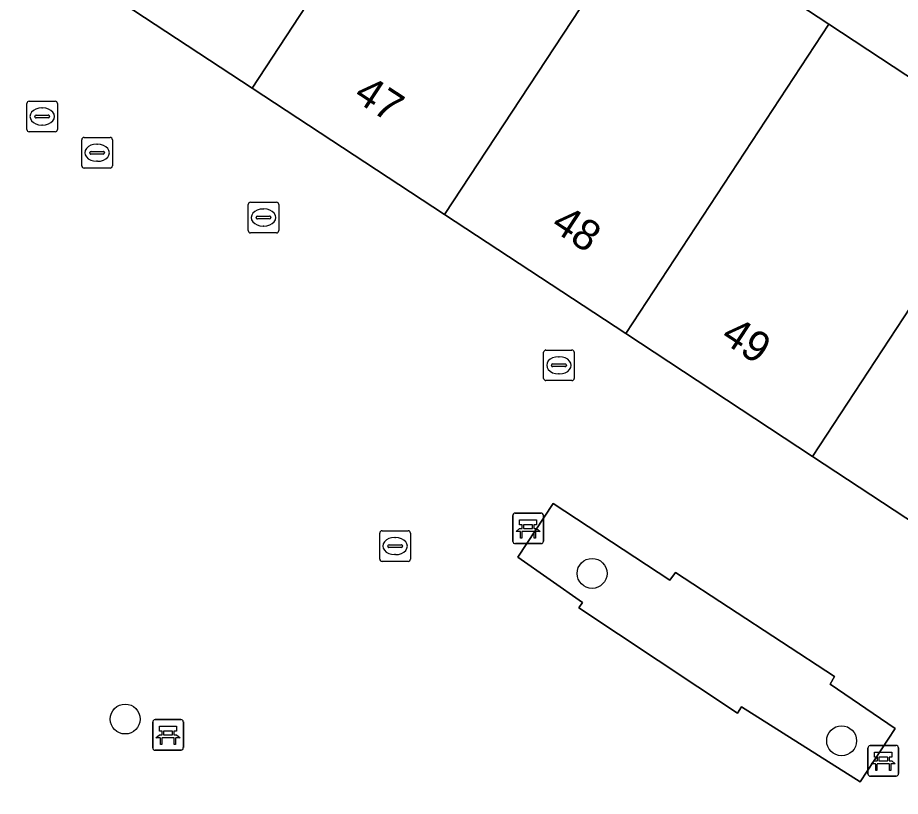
# Model space of a CAD drawing. Extents: x 159279 to 160377, y 384531 to 385888.
# Drawn here: x 159646.49 to 159675.36, y 385120.91 to 385146.36 of the extents above; entities that cross this region are included whole.
import ezdxf

# ---------------------------------------------------------------- set-up
doc = ezdxf.new("R2010")
doc.units = 0
for name, color, linetype in [('IMGEO_Bank', 7, 'Continuous'), ('IMGEO_Boom', 7, 'Continuous'), ('IMGEO_Erf', 7, 'Continuous'), ('IMGEO_Groenvoorziening', 7, 'Continuous'), ('IMGEO_Kolk', 7, 'Continuous'), ('IMGEO_Pand', 7, 'Continuous'), ('IMGEO_Pand_nummerreeks', 7, 'Continuous'), ('IMGEO_Rioolput', 7, 'Continuous'), ('IMGEO_Voetpad_open', 7, 'Continuous')]:
    doc.layers.add(name, color=color, linetype=linetype)

msp = doc.modelspace()

# ---------------------------------------------------------------- linework, layer by layer
at = {"layer": 'IMGEO_Bank'}
for p, q in [((159662.687, 385129.243), (159662.687, 385130.084)), ((159662.687, 385130.084), (159662.687, 385129.243)), ((159662.762, 385130.168), (159663.603, 385130.168)), ((159663.603, 385130.168), (159662.762, 385130.168)), ((159663.687, 385130.093), (159663.687, 385129.252)), ((159663.687, 385129.252), (159663.687, 385130.093)), ((159662.996, 385129.674), (159662.996, 385129.78)), ((159663.04, 385129.78), (159663.04, 385129.674)), ((159663.328, 385129.786), (159663.046, 385129.786)), ((159663.334, 385129.674), (159663.334, 385129.78)), ((159663.378, 385129.78), (159663.378, 385129.674)), ((159663.384, 385129.566), (159662.991, 385129.566)), ((159663.046, 385129.668), (159663.328, 385129.668)), ((159663.612, 385129.168), (159662.771, 385129.168)), ((159662.771, 385129.168), (159663.612, 385129.168)), ((159650.985, 385123.419), (159651.826, 385123.419)), ((159651.826, 385123.419), (159650.985, 385123.419)), ((159650.91, 385122.494), (159650.91, 385123.335)), ((159650.91, 385123.335), (159650.91, 385122.494)), ((159651.91, 385123.344), (159651.91, 385122.503)), ((159651.91, 385122.503), (159651.91, 385123.344)), ((159651.607, 385122.817), (159651.214, 385122.817)), ((159651.219, 385122.925), (159651.219, 385123.031)), ((159651.263, 385123.031), (159651.263, 385122.925)), ((159651.551, 385123.037), (159651.269, 385123.037)), ((159651.269, 385122.919), (159651.551, 385122.919)), ((159651.557, 385122.925), (159651.557, 385123.031)), ((159651.601, 385123.031), (159651.601, 385122.925)), ((159674.378, 385122.57), (159675.219, 385122.57)), ((159675.219, 385122.57), (159674.378, 385122.57)), ((159651.835, 385122.419), (159650.994, 385122.419)), ((159650.994, 385122.419), (159651.835, 385122.419)), ((159674.303, 385121.645), (159674.303, 385122.486)), ((159674.303, 385122.486), (159674.303, 385121.645)), ((159675.303, 385122.495), (159675.303, 385121.654)), ((159675.303, 385121.654), (159675.303, 385122.495)), ((159675, 385121.968), (159674.607, 385121.968)), ((159674.612, 385122.076), (159674.612, 385122.182)), ((159674.656, 385122.182), (159674.656, 385122.076)), ((159674.944, 385122.188), (159674.662, 385122.188)), ((159674.662, 385122.07), (159674.944, 385122.07)), ((159674.95, 385122.076), (159674.95, 385122.182)), ((159674.994, 385122.182), (159674.994, 385122.076)), ((159675.228, 385121.57), (159674.387, 385121.57)), ((159674.387, 385121.57), (159675.228, 385121.57))]:
    msp.add_line(p, q, dxfattribs=at)
for points in [[(159662.99, 385129.786), (159662.904, 385129.786), (159662.904, 385129.947), (159663.467, 385129.947), (159663.467, 385129.786), (159663.384, 385129.786)], [(159662.934, 385129.566), (159662.792, 385129.566), (159662.904, 385129.668), (159662.99, 385129.668)], [(159662.984, 385129.559), (159662.984, 385129.352), (159662.941, 385129.352), (159662.941, 385129.559)], [(159663.384, 385129.668), (159663.467, 385129.668), (159663.579, 385129.566), (159663.44, 385129.566)], [(159663.434, 385129.559), (159663.434, 385129.352), (159663.39, 385129.352), (159663.39, 385129.559)], [(159651.213, 385123.037), (159651.127, 385123.037), (159651.127, 385123.198), (159651.69, 385123.198), (159651.69, 385123.037), (159651.607, 385123.037)], [(159651.157, 385122.817), (159651.015, 385122.817), (159651.127, 385122.919), (159651.213, 385122.919)], [(159651.207, 385122.81), (159651.207, 385122.603), (159651.164, 385122.603), (159651.164, 385122.81)], [(159651.607, 385122.919), (159651.69, 385122.919), (159651.802, 385122.817), (159651.663, 385122.817)], [(159651.657, 385122.81), (159651.657, 385122.603), (159651.613, 385122.603), (159651.613, 385122.81)], [(159674.606, 385122.188), (159674.52, 385122.188), (159674.52, 385122.349), (159675.083, 385122.349), (159675.083, 385122.188), (159675, 385122.188)], [(159674.55, 385121.968), (159674.408, 385121.968), (159674.52, 385122.07), (159674.606, 385122.07)], [(159674.6, 385121.961), (159674.6, 385121.754), (159674.557, 385121.754), (159674.557, 385121.961)], [(159675, 385122.07), (159675.083, 385122.07), (159675.195, 385121.968), (159675.056, 385121.968)], [(159675.05, 385121.961), (159675.05, 385121.754), (159675.006, 385121.754), (159675.006, 385121.961)]]:
    msp.add_lwpolyline(points, dxfattribs=at)
for centre, radius, start, end in [((159662.765, 385130.09), 0.0779, 92.4484, 184.2845), ((159662.765, 385130.09), 0.0779, 92.4484, 184.2845), ((159663.609, 385130.09), 0.0779, 2.4484, 94.2845), ((159663.609, 385130.09), 0.0779, 2.4484, 94.2845), ((159662.989, 385129.779), 0.00671, 2.8957, 87.1043), ((159663.046, 385129.779), 0.00671, 92.8957, 177.1043), ((159663.328, 385129.779), 0.00671, 2.8957, 87.1043), ((159663.385, 385129.779), 0.00671, 92.8957, 177.1043), ((159662.934, 385129.559), 0.00671, 2.8957, 87.1043), ((159662.991, 385129.559), 0.00671, 92.8957, 177.1043), ((159662.989, 385129.675), 0.00671, 272.8957, 357.1043), ((159663.046, 385129.675), 0.00671, 182.8957, 267.1043), ((159663.328, 385129.675), 0.00671, 272.8957, 357.1043), ((159663.385, 385129.675), 0.00671, 182.8957, 267.1043), ((159663.383, 385129.559), 0.00671, 2.8957, 87.1043), ((159663.44, 385129.559), 0.00671, 92.8957, 177.1043), ((159662.765, 385129.246), 0.0779, 182.4484, 274.2845), ((159662.765, 385129.246), 0.0779, 182.4484, 274.2845), ((159663.609, 385129.246), 0.0779, 272.4484, 4.2845), ((159663.609, 385129.246), 0.0779, 272.4484, 4.2845), ((159650.988, 385123.341), 0.0779, 92.4484, 184.2845), ((159650.988, 385123.341), 0.0779, 92.4484, 184.2845), ((159651.832, 385123.341), 0.0779, 2.4484, 94.2845), ((159651.832, 385123.341), 0.0779, 2.4484, 94.2845), ((159651.157, 385122.81), 0.00671, 2.8957, 87.1043), ((159651.214, 385122.81), 0.00671, 92.8957, 177.1043), ((159651.212, 385123.03), 0.00671, 2.8957, 87.1043), ((159651.212, 385122.926), 0.00671, 272.8957, 357.1043), ((159651.269, 385123.03), 0.00671, 92.8957, 177.1043), ((159651.269, 385122.926), 0.00671, 182.8957, 267.1043), ((159651.551, 385123.03), 0.00671, 2.8957, 87.1043), ((159651.551, 385122.926), 0.00671, 272.8957, 357.1043), ((159651.608, 385123.03), 0.00671, 92.8957, 177.1043), ((159651.608, 385122.926), 0.00671, 182.8957, 267.1043), ((159651.606, 385122.81), 0.00671, 2.8957, 87.1043), ((159651.663, 385122.81), 0.00671, 92.8957, 177.1043), ((159674.381, 385122.492), 0.0779, 92.4484, 184.2845), ((159674.381, 385122.492), 0.0779, 92.4484, 184.2845), ((159675.225, 385122.492), 0.0779, 2.4484, 94.2845), ((159675.225, 385122.492), 0.0779, 2.4484, 94.2845), ((159650.988, 385122.497), 0.0779, 182.4484, 274.2845), ((159650.988, 385122.497), 0.0779, 182.4484, 274.2845), ((159651.832, 385122.497), 0.0779, 272.4484, 4.2845), ((159651.832, 385122.497), 0.0779, 272.4484, 4.2845), ((159674.55, 385121.961), 0.00671, 2.8957, 87.1043), ((159674.607, 385121.961), 0.00671, 92.8957, 177.1043), ((159674.605, 385122.181), 0.00671, 2.8957, 87.1043), ((159674.605, 385122.077), 0.00671, 272.8957, 357.1043), ((159674.662, 385122.181), 0.00671, 92.8957, 177.1043), ((159674.662, 385122.077), 0.00671, 182.8957, 267.1043), ((159674.944, 385122.181), 0.00671, 2.8957, 87.1043), ((159674.944, 385122.077), 0.00671, 272.8957, 357.1043), ((159675.001, 385122.181), 0.00671, 92.8957, 177.1043), ((159675.001, 385122.077), 0.00671, 182.8957, 267.1043), ((159674.999, 385121.961), 0.00671, 2.8957, 87.1043), ((159675.056, 385121.961), 0.00671, 92.8957, 177.1043), ((159674.381, 385121.648), 0.0779, 182.4484, 274.2845), ((159674.381, 385121.648), 0.0779, 182.4484, 274.2845), ((159675.225, 385121.648), 0.0779, 272.4484, 4.2845), ((159675.225, 385121.648), 0.0779, 272.4484, 4.2845)]:
    msp.add_arc(centre, radius, start, end, dxfattribs=at)
at = {"layer": 'IMGEO_Boom'}
for centre in [(159665.28, 385128.196), (159650.008, 385123.436), (159673.443, 385122.726)]:
    msp.add_circle(centre, 0.489, dxfattribs=at)
at = {"layer": 'IMGEO_Erf'}
msp.add_lwpolyline([(159644.544, 385163.877), (159652.256, 385158.842), (159649.164, 385154.106), (159646.071, 385149.369), (159654.163, 385144.055), (159660.378, 385153.538), (159662.025, 385152.458), (159663.945, 385155.433), (159668.817, 385152.24), (159667.294, 385149.917), (159673.023, 385146.148), (159678.92, 385142.268), (159682.025, 385146.988), (159686.941, 385143.753), (159691.858, 385140.519), (159696.774, 385137.284), (159701.691, 385134.05), (159706.607, 385130.815)], dxfattribs=at)
at = {"layer": 'IMGEO_Groenvoorziening'}
msp.add_lwpolyline([(159674.051, 385121.388), (159675.193, 385123.125), (159673.065, 385124.581), (159673.212, 385124.822), (159668.004, 385128.223), (159667.825, 385127.97), (159664.005, 385130.476), (159662.851, 385128.722), (159664.963, 385127.247), (159664.843, 385127.069), (159670.037, 385123.628), (159670.167, 385123.84)], close=True, dxfattribs=at)
at = {"layer": 'IMGEO_Kolk'}
for p, q in [((159663.696, 385134.571), (159663.696, 385135.423)), ((159663.771, 385135.497), (159664.623, 385135.497)), ((159664.184, 385135.277), (159664.209, 385135.277)), ((159664.697, 385135.423), (159664.697, 385134.571)), ((159663.955, 385134.991), (159663.955, 385135.003)), ((159664.393, 385134.954), (159663.995, 385134.954)), ((159663.998, 385135.04), (159664.396, 385135.04)), ((159664.439, 385135.003), (159664.439, 385134.991)), ((159664.207, 385134.717), (159664.182, 385134.717)), ((159664.623, 385134.497), (159663.771, 385134.497)), ((159658.336, 385128.663), (159658.336, 385129.515)), ((159658.411, 385129.589), (159659.263, 385129.589)), ((159659.337, 385129.515), (159659.337, 385128.663)), ((159658.824, 385129.369), (159658.849, 385129.369)), ((159658.595, 385129.083), (159658.595, 385129.095)), ((159659.033, 385129.046), (159658.635, 385129.046)), ((159658.638, 385129.132), (159659.036, 385129.132)), ((159659.079, 385129.095), (159659.079, 385129.083)), ((159659.263, 385128.589), (159658.411, 385128.589)), ((159658.847, 385128.809), (159658.822, 385128.809))]:
    msp.add_line(p, q, dxfattribs=at)
for points in [[(159663.696, 385134.571), (159663.696, 385135.423)], [(159663.771, 385135.497), (159664.623, 385135.497)], [(159664.697, 385135.423), (159664.697, 385134.571)], [(159664.623, 385134.497), (159663.771, 385134.497)], [(159658.336, 385128.663), (159658.336, 385129.515)], [(159658.411, 385129.589), (159659.263, 385129.589)], [(159659.337, 385129.515), (159659.337, 385128.663)], [(159659.263, 385128.589), (159658.411, 385128.589)]]:
    msp.add_lwpolyline(points, dxfattribs=at)
for centre, radius, start, end in [((159663.773, 385135.421), 0.0765, 91.552, 178.448), ((159663.773, 385135.421), 0.0765, 91.552, 178.448), ((159664.621, 385135.421), 0.0765, 1.552, 88.448), ((159664.621, 385135.421), 0.0765, 1.552, 88.448), ((159663.995, 385135), 0.0403, 85.8775, 175.7526), ((159663.992, 385134.99), 0.0366, 178.938, 274.7102), ((159664.396, 385134.997), 0.043, 264.8664, 352.4533), ((159664.4, 385135.002), 0.0386, 1.7309, 96.639), ((159663.773, 385134.573), 0.0765, 181.552, 268.448), ((159663.773, 385134.573), 0.0765, 181.552, 268.448), ((159664.621, 385134.573), 0.0765, 271.552, 358.448), ((159664.621, 385134.573), 0.0765, 271.552, 358.448), ((159658.413, 385129.513), 0.0765, 91.552, 178.448), ((159658.413, 385129.513), 0.0765, 91.552, 178.448), ((159659.261, 385129.513), 0.0765, 1.552, 88.448), ((159659.261, 385129.513), 0.0765, 1.552, 88.448), ((159658.635, 385129.092), 0.0403, 85.8775, 175.7526), ((159658.632, 385129.082), 0.0366, 178.938, 274.7102), ((159659.036, 385129.089), 0.043, 264.8664, 352.4533), ((159659.04, 385129.094), 0.0386, 1.7309, 96.639), ((159658.413, 385128.665), 0.0765, 181.552, 268.448), ((159658.413, 385128.665), 0.0765, 181.552, 268.448), ((159659.261, 385128.665), 0.0765, 271.552, 358.448), ((159659.261, 385128.665), 0.0765, 271.552, 358.448)]:
    msp.add_arc(centre, radius, start, end, dxfattribs=at)
for centre, major_axis, ratio, start_param, end_param in [((159664.183, 385134.997), (-0.387, 0.002), 0.722429, 4.712389, 7.853982), ((159664.208, 385134.997), (-0.39, 0.002), 0.717154, 1.570796, 4.712389), ((159658.823, 385129.089), (-0.387, 0.002), 0.722429, 4.712389, 7.853982), ((159658.848, 385129.089), (-0.39, 0.002), 0.717154, 1.570796, 4.712389)]:
    msp.add_ellipse(centre, major_axis=major_axis, ratio=ratio, start_param=start_param, end_param=end_param, dxfattribs=at)
at = {"layer": 'IMGEO_Pand'}
for points in [[(159667.106, 385150.041), (159667.294, 385149.917), (159668.817, 385152.24), (159663.945, 385155.433), (159662.025, 385152.458), (159660.378, 385153.538), (159654.163, 385144.055), (159660.451, 385139.926)], [(159673.023, 385146.148), (159667.294, 385149.917), (159667.106, 385150.041), (159660.451, 385139.926), (159666.382, 385136.032)], [(159679.129, 385142.131), (159678.92, 385142.268), (159673.023, 385146.148), (159666.382, 385136.032), (159672.491, 385132.021)], [(159685.238, 385138.119), (159683.839, 385139.038), (159679.129, 385142.131), (159672.491, 385132.021), (159678.601, 385128.01)]]:
    msp.add_lwpolyline(points, close=True, dxfattribs=at)
at = {"layer": 'IMGEO_Rioolput'}
for p, q in [((159646.868, 385143.63), (159647.72, 385143.63)), ((159646.793, 385142.704), (159646.793, 385143.556)), ((159647.281, 385143.41), (159647.306, 385143.41)), ((159647.794, 385143.556), (159647.794, 385142.704)), ((159647.052, 385143.124), (159647.052, 385143.136)), ((159647.49, 385143.087), (159647.092, 385143.087)), ((159647.095, 385143.173), (159647.493, 385143.173)), ((159647.536, 385143.136), (159647.536, 385143.124)), ((159647.304, 385142.85), (159647.279, 385142.85)), ((159647.72, 385142.63), (159646.868, 385142.63)), ((159648.663, 385142.444), (159649.515, 385142.444)), ((159648.588, 385141.518), (159648.588, 385142.37)), ((159649.076, 385142.224), (159649.101, 385142.224)), ((159649.589, 385142.37), (159649.589, 385141.518)), ((159648.847, 385141.938), (159648.847, 385141.95)), ((159649.285, 385141.901), (159648.887, 385141.901)), ((159648.89, 385141.987), (159649.288, 385141.987)), ((159649.331, 385141.95), (159649.331, 385141.938)), ((159649.099, 385141.664), (159649.074, 385141.664)), ((159649.515, 385141.444), (159648.663, 385141.444)), ((159654.032, 385139.4), (159654.032, 385140.252)), ((159654.107, 385140.326), (159654.959, 385140.326)), ((159655.033, 385140.252), (159655.033, 385139.4)), ((159654.334, 385139.869), (159654.732, 385139.869)), ((159654.52, 385140.106), (159654.545, 385140.106)), ((159654.291, 385139.82), (159654.291, 385139.832)), ((159654.729, 385139.783), (159654.331, 385139.783)), ((159654.543, 385139.546), (159654.518, 385139.546)), ((159654.775, 385139.832), (159654.775, 385139.82)), ((159654.959, 385139.326), (159654.107, 385139.326))]:
    msp.add_line(p, q, dxfattribs=at)
for points in [[(159646.868, 385143.63), (159647.72, 385143.63)], [(159646.793, 385142.704), (159646.793, 385143.556)], [(159647.794, 385143.556), (159647.794, 385142.704)], [(159647.72, 385142.63), (159646.868, 385142.63)], [(159648.663, 385142.444), (159649.515, 385142.444)], [(159648.588, 385141.518), (159648.588, 385142.37)], [(159649.589, 385142.37), (159649.589, 385141.518)], [(159649.515, 385141.444), (159648.663, 385141.444)], [(159654.032, 385139.4), (159654.032, 385140.252)], [(159654.107, 385140.326), (159654.959, 385140.326)], [(159655.033, 385140.252), (159655.033, 385139.4)], [(159654.959, 385139.326), (159654.107, 385139.326)]]:
    msp.add_lwpolyline(points, dxfattribs=at)
for centre, radius, start, end in [((159646.87, 385143.554), 0.0765, 91.552, 178.448), ((159646.87, 385143.554), 0.0765, 91.552, 178.448), ((159647.718, 385143.554), 0.0765, 1.552, 88.448), ((159647.718, 385143.554), 0.0765, 1.552, 88.448), ((159647.092, 385143.133), 0.0403, 85.8775, 175.7526), ((159647.089, 385143.123), 0.0366, 178.938, 274.7102), ((159647.493, 385143.13), 0.043, 264.8664, 352.4533), ((159647.497, 385143.135), 0.0386, 1.7309, 96.639), ((159646.87, 385142.706), 0.0765, 181.552, 268.448), ((159646.87, 385142.706), 0.0765, 181.552, 268.448), ((159647.718, 385142.706), 0.0765, 271.552, 358.448), ((159647.718, 385142.706), 0.0765, 271.552, 358.448), ((159648.665, 385142.368), 0.0765, 91.552, 178.448), ((159648.665, 385142.368), 0.0765, 91.552, 178.448), ((159649.513, 385142.368), 0.0765, 1.552, 88.448), ((159649.513, 385142.368), 0.0765, 1.552, 88.448), ((159648.887, 385141.947), 0.0403, 85.8775, 175.7526), ((159648.884, 385141.937), 0.0366, 178.938, 274.7102), ((159649.288, 385141.944), 0.043, 264.8664, 352.4533), ((159649.292, 385141.949), 0.0386, 1.7309, 96.639), ((159648.665, 385141.52), 0.0765, 181.552, 268.448), ((159648.665, 385141.52), 0.0765, 181.552, 268.448), ((159649.513, 385141.52), 0.0765, 271.552, 358.448), ((159649.513, 385141.52), 0.0765, 271.552, 358.448), ((159654.109, 385140.25), 0.0765, 91.552, 178.448), ((159654.109, 385140.25), 0.0765, 91.552, 178.448), ((159654.957, 385140.25), 0.0765, 1.552, 88.448), ((159654.957, 385140.25), 0.0765, 1.552, 88.448), ((159654.331, 385139.829), 0.0403, 85.8775, 175.7526), ((159654.736, 385139.831), 0.0386, 1.7309, 96.639), ((159654.328, 385139.819), 0.0366, 178.938, 274.7102), ((159654.732, 385139.826), 0.043, 264.8664, 352.4533), ((159654.109, 385139.402), 0.0765, 181.552, 268.448), ((159654.109, 385139.402), 0.0765, 181.552, 268.448), ((159654.957, 385139.402), 0.0765, 271.552, 358.448), ((159654.957, 385139.402), 0.0765, 271.552, 358.448)]:
    msp.add_arc(centre, radius, start, end, dxfattribs=at)
for centre, major_axis, ratio, start_param, end_param in [((159647.28, 385143.13), (-0.387, 0.002), 0.722429, 4.712389, 7.853982), ((159647.305, 385143.13), (-0.39, 0.002), 0.717154, 1.570796, 4.712389), ((159649.075, 385141.944), (-0.387, 0.002), 0.722429, 4.712389, 7.853982), ((159649.1, 385141.944), (-0.39, 0.002), 0.717154, 1.570796, 4.712389), ((159654.519, 385139.826), (-0.387, 0.002), 0.722429, 4.712389, 7.853982), ((159654.544, 385139.826), (-0.39, 0.002), 0.717154, 1.570796, 4.712389)]:
    msp.add_ellipse(centre, major_axis=major_axis, ratio=ratio, start_param=start_param, end_param=end_param, dxfattribs=at)
at = {"layer": 'IMGEO_Voetpad_open'}
msp.add_lwpolyline([(159646.355, 385086.133), (159650.682, 385083.29), (159655.009, 385080.447), (159659.337, 385077.604), (159663.46, 385074.896), (159667.991, 385071.919), (159696.929, 385115.976), (159690.82, 385119.987), (159684.71, 385123.999), (159678.601, 385128.01), (159672.491, 385132.021), (159666.382, 385136.032), (159660.451, 385139.926), (159654.163, 385144.055), (159646.071, 385149.369)], dxfattribs=at)
msp.add_lwpolyline([(159674.051, 385121.388), (159670.167, 385123.84), (159670.037, 385123.628), (159664.843, 385127.069), (159664.963, 385127.247), (159662.851, 385128.722), (159664.005, 385130.476), (159667.825, 385127.97), (159668.004, 385128.223), (159673.212, 385124.822), (159673.065, 385124.581), (159675.193, 385123.125)], close=True, dxfattribs=at)

# ---------------------------------------------------------------- texts
at = {"layer": 'IMGEO_Pand_nummerreeks'}
for s, p in [('47', (159657.432, 385143.702)), ('48', (159663.888, 385139.464)), ('49', (159669.444, 385135.816))]:
    msp.add_text(s, height=1, rotation=326.7112, dxfattribs=at).set_placement(p)

doc.saveas('drawing.dxf')
